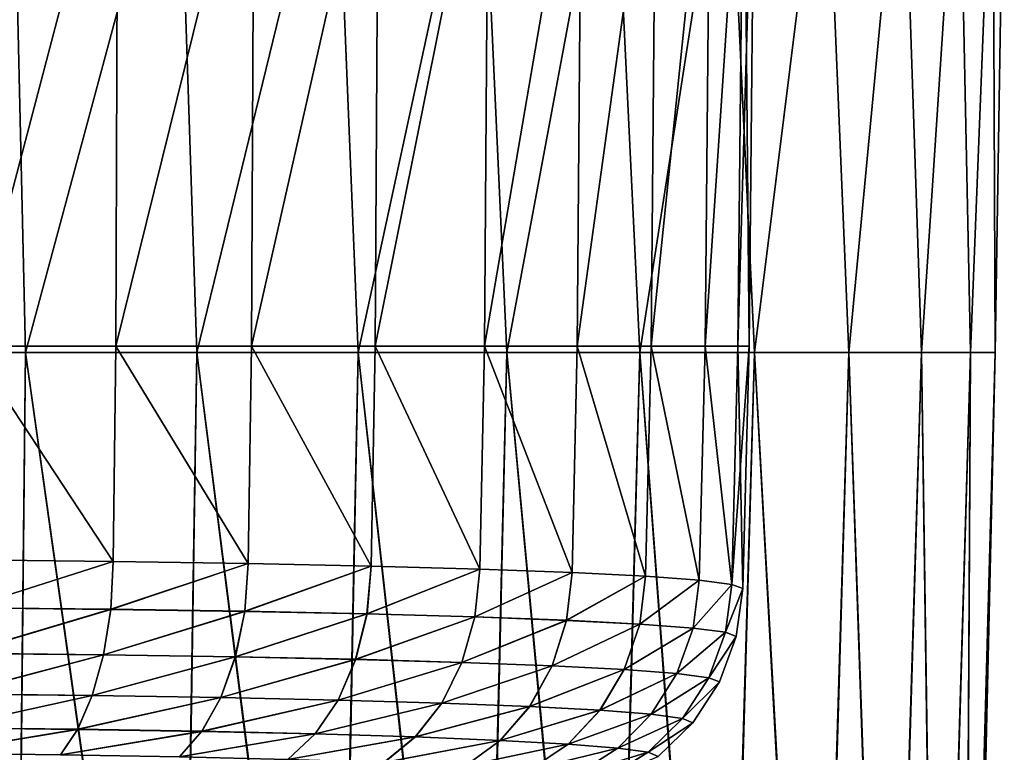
# Model space of a CAD drawing. Header units: metres. Extents: x -109 to 109, y -63 to 140.
# Tile 413 of 480: x 81 to 95, y 30 to 40. Entities that reach past the tile are written whole.
import ezdxf

# ---------------------------------------------------------------- set-up
doc = ezdxf.new("R2010")
doc.units = ezdxf.units.M
doc.layers.add('solid_502308_SW0001', color=7, linetype='CONTINUOUS')

msp = doc.modelspace()

# ---------------------------------------------------------------- linework, layer by layer
at = {"layer": 'solid_502308_SW0001'}
for points in [[(90.739655, 43.898201, -4.185703), (89.92881, 36.031166, -6.132732), (90.664902, 36.031166, -4.159191)], [(90.739655, 43.898201, -4.185703), (89.998451, 43.842205, -6.171601), (89.92881, 36.031166, -6.132732)], [(90.739655, 43.898201, 4.185703), (90.664902, 36.031166, 4.159191), (89.92881, 36.031166, 6.132732)], [(89.998451, 43.842205, 6.171601), (90.739655, 43.898201, 4.185703), (89.92881, 36.031166, 6.132732)], [(91.190376, 43.956604, -2.114423), (90.664902, 36.031166, -4.159191), (91.11264, 36.031166, -2.10098)], [(91.190376, 43.956604, -2.114423), (90.739655, 43.898201, -4.185703), (90.664902, 36.031166, -4.159191)], [(91.190376, 43.956604, 2.114423), (91.11264, 36.031166, 2.10098), (90.664902, 36.031166, 4.159191)], [(90.739655, 43.898201, 4.185703), (91.190376, 43.956604, 2.114423), (90.664902, 36.031166, 4.159191)], [(91.341415, 44.016235), (91.262901, 36.031166), (91.11264, 36.031166, 2.10098)], [(91.190376, 43.956604, 2.114423), (91.341415, 44.016235), (91.11264, 36.031166, 2.10098)], [(91.190376, 43.956604, -2.114423), (91.11264, 36.031166, -2.10098), (91.262901, 36.031166)], [(91.190376, 43.956604, -2.114423), (91.262901, 36.031166), (91.341415, 44.016235)], [(88.981956, 43.789749, -8.031554), (87.657059, 36.031166, -9.667646), (88.919342, 36.031166, -7.981429)], [(88.981956, 43.789749, -8.031554), (87.711105, 43.741928, -9.727449), (87.657059, 36.031166, -9.667646)], [(88.981956, 43.789749, 8.031554), (88.919342, 36.031166, 7.981429), (87.657059, 36.031166, 9.667646)], [(87.711105, 43.741928, 9.727449), (88.981956, 43.789749, 8.031554), (87.657059, 36.031166, 9.667646)], [(89.998451, 43.842205, -6.171601), (88.919342, 36.031166, -7.981429), (89.92881, 36.031166, -6.132732)], [(89.998451, 43.842205, -6.171601), (88.981956, 43.789749, -8.031554), (88.919342, 36.031166, -7.981429)], [(89.998451, 43.842205, 6.171601), (89.92881, 36.031166, 6.132732), (88.919342, 36.031166, 7.981429)], [(88.981956, 43.789749, 8.031554), (89.998451, 43.842205, 6.171601), (88.919342, 36.031166, 7.981429)], [(81.221703, 43.676754, 17.621641), (78.97303, 35.943851, 17.992622), (81.399994, 35.943851, 17.488295)], [(81.221703, 43.676754, -17.621641), (81.399994, 35.943851, -17.488295), (78.97303, 35.943851, -17.992622)], [(82.657753, 43.635376, -13.505895), (80.659187, 36.031166, -14.164903), (82.632729, 36.031166, -13.42881)], [(82.657753, 43.635376, -13.505895), (80.675049, 43.614559, -14.244256), (80.659187, 36.031166, -14.164903)], [(82.657753, 43.635376, 13.505895), (82.632729, 36.031166, 13.42881), (80.659187, 36.031166, 14.164903)], [(80.675049, 43.614559, 14.244256), (82.657753, 43.635376, 13.505895), (80.659187, 36.031166, 14.164903)], [(83.4814, 43.676754, 16.85458), (81.221703, 43.676754, 17.621641), (81.399994, 35.943851, 17.488295)], [(81.221703, 43.676754, -17.621641), (83.4814, 43.676754, -16.85458), (81.399994, 35.943851, -17.488295)], [(83.4814, 43.676754, 16.85458), (81.399994, 35.943851, 17.488295), (83.735672, 35.943851, 16.658192)], [(83.4814, 43.676754, -16.85458), (83.735672, 35.943851, -16.658192), (81.399994, 35.943851, -17.488295)], [(84.516159, 43.663956, -12.492575), (82.632729, 36.031166, -13.42881), (84.48143, 36.031166, -12.419345)], [(84.516159, 43.663956, -12.492575), (82.657753, 43.635376, -13.505895), (82.632729, 36.031166, -13.42881)], [(84.516159, 43.663956, 12.492575), (84.48143, 36.031166, 12.419345), (82.632729, 36.031166, 13.42881)], [(82.657753, 43.635376, 13.505895), (84.516159, 43.663956, 12.492575), (82.632729, 36.031166, 13.42881)], [(85.621635, 43.676754, 15.799132), (83.4814, 43.676754, 16.85458), (83.735672, 35.943851, 16.658192)], [(83.4814, 43.676754, -16.85458), (85.621635, 43.676754, -15.799132), (83.735672, 35.943851, -16.658192)], [(85.621635, 43.676754, 15.799132), (83.735672, 35.943851, 16.658192), (85.936569, 35.943851, 15.517779)], [(85.621635, 43.676754, -15.799132), (85.936569, 35.943851, -15.517779), (83.735672, 35.943851, -16.658192)], [(86.212204, 43.699715, -11.224585), (84.48143, 36.031166, -12.419345), (86.167648, 36.031166, -11.157059)], [(86.212204, 43.699715, -11.224585), (84.516159, 43.663956, -12.492575), (84.48143, 36.031166, -12.419345)], [(86.212204, 43.699715, 11.224585), (86.167648, 36.031166, 11.157059), (84.48143, 36.031166, 12.419345)], [(84.516159, 43.663956, 12.492575), (86.212204, 43.699715, 11.224585), (84.48143, 36.031166, 12.419345)], [(87.605797, 43.676754, 14.473356), (85.621635, 43.676754, 15.799132), (85.936569, 35.943851, 15.517779)], [(85.621635, 43.676754, -15.799132), (87.605797, 43.676754, -14.473356), (85.936569, 35.943851, -15.517779)], [(87.605797, 43.676754, 14.473356), (85.936569, 35.943851, 15.517779), (87.961685, 35.943851, 14.0883)], [(87.605797, 43.676754, -14.473356), (87.961685, 35.943851, -14.0883), (85.936569, 35.943851, -15.517779)], [(87.711105, 43.741928, -9.727449), (86.167648, 36.031166, -11.157059), (87.657059, 36.031166, -9.667646)], [(87.711105, 43.741928, -9.727449), (86.212204, 43.699715, -11.224585), (86.167648, 36.031166, -11.157059)], [(87.711105, 43.741928, 9.727449), (87.657059, 36.031166, 9.667646), (86.167648, 36.031166, 11.157059)], [(86.212204, 43.699715, 11.224585), (87.711105, 43.741928, 9.727449), (86.167648, 36.031166, 11.157059)], [(89.39994, 43.676754, 12.899938), (87.605797, 43.676754, 14.473356), (87.961685, 35.943851, 14.0883)], [(87.605797, 43.676754, -14.473356), (89.39994, 43.676754, -12.899938), (87.961685, 35.943851, -14.0883)], [(89.39994, 43.676754, 12.899938), (87.961685, 35.943851, 14.0883), (89.773285, 35.943851, 12.396382)], [(89.39994, 43.676754, -12.899938), (89.773285, 35.943851, -12.396382), (87.961685, 35.943851, -14.0883)], [(90.973358, 43.676754, 11.105797), (89.39994, 43.676754, 12.899938), (89.773285, 35.943851, 12.396382)], [(89.39994, 43.676754, -12.899938), (90.973358, 43.676754, -11.105797), (89.773285, 35.943851, -12.396382)], [(90.973358, 43.676754, 11.105797), (89.773285, 35.943851, 12.396382), (91.337631, 35.943851, 10.473543)], [(90.973358, 43.676754, -11.105797), (91.337631, 35.943851, -10.473543), (89.773285, 35.943851, -12.396382)], [(92.299133, 43.676754, 9.121634), (90.973358, 43.676754, 11.105797), (91.337631, 35.943851, 10.473543)], [(90.973358, 43.676754, -11.105797), (92.299133, 43.676754, -9.121634), (91.337631, 35.943851, -10.473543)], [(92.299133, 43.676754, 9.121634), (91.337631, 35.943851, 10.473543), (92.62558, 35.943851, 8.355601)], [(92.299133, 43.676754, -9.121634), (92.62558, 35.943851, -8.355601), (91.337631, 35.943851, -10.473543)], [(93.354584, 43.676754, 6.981396), (92.299133, 43.676754, 9.121634), (92.62558, 35.943851, 8.355601)], [(92.299133, 43.676754, -9.121634), (93.354584, 43.676754, -6.981396), (92.62558, 35.943851, -8.355601)], [(93.354584, 43.676754, 6.981396), (92.62558, 35.943851, 8.355601), (93.613136, 35.943851, 6.082011)], [(93.354584, 43.676754, -6.981396), (93.613136, 35.943851, -6.082011), (92.62558, 35.943851, -8.355601)], [(94.121643, 43.676754, 4.721705), (93.354584, 43.676754, 6.981396), (93.613136, 35.943851, 6.082011)], [(93.354584, 43.676754, -6.981396), (94.121643, 43.676754, -4.721705), (93.613136, 35.943851, -6.082011)], [(94.121643, 43.676754, 4.721705), (93.613136, 35.943851, 6.082011), (94.281914, 35.943851, 3.695124)], [(94.121643, 43.676754, -4.721705), (94.281914, 35.943851, -3.695124), (93.613136, 35.943851, -6.082011)], [(94.587196, 43.676754, 2.381224), (94.121643, 43.676754, 4.721705), (94.281914, 35.943851, 3.695124)], [(94.121643, 43.676754, -4.721705), (94.587196, 43.676754, -2.381224), (94.281914, 35.943851, -3.695124)], [(94.587196, 43.676754, 2.381224), (94.281914, 35.943851, 3.695124), (94.619446, 35.943851, 1.239404)], [(94.587196, 43.676754, -2.381224), (94.619446, 35.943851, -1.239404), (94.281914, 35.943851, -3.695124)], [(94.743263, 43.676754), (94.587196, 43.676754, 2.381224), (94.619446, 35.943851, 1.239404)], [(94.587196, 43.676754, -2.381224), (94.743263, 43.676754), (94.619446, 35.943851, -1.239404)], [(94.743263, 43.676754), (94.619446, 35.943851, 1.239404), (94.619446, 35.943851, -1.239404)], [(80.659187, 36.031166, 14.164903), (82.596069, 33.096142, 13.362663), (80.633331, 33.116482, 14.094459)], [(80.659187, 36.031166, -14.164903), (80.633331, 33.116482, -14.094459), (82.596069, 33.096142, -13.362663)], [(80.659187, 36.031166, 14.164903), (82.632729, 36.031166, 13.42881), (82.596069, 33.096142, 13.362663)], [(82.632729, 36.031166, -13.42881), (80.659187, 36.031166, -14.164903), (82.596069, 33.096142, -13.362663)], [(82.632729, 36.031166, 13.42881), (84.435265, 33.06823, 12.358537), (82.596069, 33.096142, 13.362663)], [(82.632729, 36.031166, -13.42881), (82.596069, 33.096142, -13.362663), (84.435265, 33.06823, -12.358537)], [(82.632729, 36.031166, 13.42881), (84.48143, 36.031166, 12.419345), (84.435265, 33.06823, 12.358537)], [(84.48143, 36.031166, -12.419345), (82.632729, 36.031166, -13.42881), (84.435265, 33.06823, -12.358537)], [(84.48143, 36.031166, 12.419345), (86.11264, 33.033329, 11.102821), (84.435265, 33.06823, 12.358537)], [(84.48143, 36.031166, -12.419345), (84.435265, 33.06823, -12.358537), (86.11264, 33.033329, -11.102821)], [(84.48143, 36.031166, 12.419345), (86.167648, 36.031166, 11.157059), (86.11264, 33.033329, 11.102821)], [(86.167648, 36.031166, -11.157059), (84.48143, 36.031166, -12.419345), (86.11264, 33.033329, -11.102821)], [(86.167648, 36.031166, 11.157059), (87.594139, 32.992149, 9.621048), (86.11264, 33.033329, 11.102821)], [(86.167648, 36.031166, -11.157059), (86.11264, 33.033329, -11.102821), (87.594139, 32.992149, -9.621048)], [(86.167648, 36.031166, 11.157059), (87.657059, 36.031166, 9.667646), (87.594139, 32.992149, 9.621048)], [(87.657059, 36.031166, -9.667646), (86.167648, 36.031166, -11.157059), (87.594139, 32.992149, -9.621048)], [(87.657059, 36.031166, 9.667646), (88.849823, 32.945515, 7.942993), (87.594139, 32.992149, 9.621048)], [(87.657059, 36.031166, -9.667646), (87.594139, 32.992149, -9.621048), (88.849823, 32.945515, -7.942993)], [(87.657059, 36.031166, 9.667646), (88.919342, 36.031166, 7.981429), (88.849823, 32.945515, 7.942993)], [(88.919342, 36.031166, -7.981429), (87.657059, 36.031166, -9.667646), (88.849823, 32.945515, -7.942993)], [(88.919342, 36.031166, 7.981429), (89.853973, 32.89436, 6.102628), (88.849823, 32.945515, 7.942993)], [(88.919342, 36.031166, -7.981429), (88.849823, 32.945515, -7.942993), (89.853973, 32.89436, -6.102628)], [(88.919342, 36.031166, 7.981429), (89.92881, 36.031166, 6.132732), (89.853973, 32.89436, 6.102628)], [(89.92881, 36.031166, -6.132732), (88.919342, 36.031166, -7.981429), (89.853973, 32.89436, -6.102628)], [(89.92881, 36.031166, 6.132732), (90.585594, 32.839779, 4.138288), (89.853973, 32.89436, 6.102628)], [(89.92881, 36.031166, -6.132732), (89.853973, 32.89436, -6.102628), (90.585594, 32.839779, -4.138288)], [(89.92881, 36.031166, 6.132732), (90.664902, 36.031166, 4.159191), (90.585594, 32.839779, 4.138288)], [(90.664902, 36.031166, -4.159191), (89.92881, 36.031166, -6.132732), (90.585594, 32.839779, -4.138288)], [(90.664902, 36.031166, 4.159191), (91.02993, 32.782864, 2.089896), (90.585594, 32.839779, 4.138288)], [(90.664902, 36.031166, -4.159191), (90.585594, 32.839779, -4.138288), (91.02993, 32.782864, -2.089896)], [(90.664902, 36.031166, 4.159191), (91.11264, 36.031166, 2.10098), (91.02993, 32.782864, 2.089896)], [(91.11264, 36.031166, -2.10098), (90.664902, 36.031166, -4.159191), (91.02993, 32.782864, -2.089896)], [(91.262901, 36.031166), (91.177971, 32.724831), (91.02993, 32.782864, 2.089896)], [(91.11264, 36.031166, 2.10098), (91.262901, 36.031166), (91.02993, 32.782864, 2.089896)], [(91.11264, 36.031166, -2.10098), (91.02993, 32.782864, -2.089896), (91.177971, 32.724831)], [(91.262901, 36.031166), (91.11264, 36.031166, -2.10098), (91.177971, 32.724831)], [(81.399994, 35.943851, 17.488295), (78.97303, 35.943851, 17.992622), (81.234428, 21.003973, 17.135998)], [(81.243011, 21.003897, -17.133621), (78.97303, 35.943851, -17.992622), (81.399994, 35.943851, -17.488295)], [(81.399994, 35.943851, 17.488295), (81.234428, 21.003973, 17.135998), (83.494278, 20.978489, 16.343622)], [(83.506989, 20.978315, -16.338171), (81.243011, 21.003897, -17.133621), (81.399994, 35.943851, -17.488295)], [(83.735672, 35.943851, 16.658192), (81.399994, 35.943851, 17.488295), (83.494278, 20.978489, 16.343622)], [(83.506989, 20.978315, -16.338171), (81.399994, 35.943851, -17.488295), (83.735672, 35.943851, -16.658192)], [(83.735672, 35.943851, 16.658192), (83.494278, 20.978489, 16.343622), (85.62635, 20.943518, 15.254893)], [(85.64315, 20.943193, -15.24482), (83.506989, 20.978315, -16.338171), (83.735672, 35.943851, -16.658192)], [(85.936569, 35.943851, 15.517779), (83.735672, 35.943851, 16.658192), (85.62635, 20.943518, 15.254893)], [(85.64315, 20.943193, -15.24482), (83.735672, 35.943851, -16.658192), (85.936569, 35.943851, -15.517779)], [(85.936569, 35.943851, 15.517779), (85.62635, 20.943518, 15.254893), (87.593307, 20.89949, 13.888854)], [(87.612617, 20.898991, -13.873392), (85.64315, 20.943193, -15.24482), (85.936569, 35.943851, -15.517779)], [(87.961685, 35.943851, 14.0883), (85.936569, 35.943851, 15.517779), (87.593307, 20.89949, 13.888854)], [(87.612617, 20.898991, -13.873392), (85.936569, 35.943851, -15.517779), (87.961685, 35.943851, -14.0883)], [(87.961685, 35.943851, 14.0883), (87.593307, 20.89949, 13.888854), (89.359352, 20.847349, 12.26993)], [(89.378494, 20.846703, -12.249811), (87.612617, 20.898991, -13.873392), (87.961685, 35.943851, -14.0883)], [(89.773285, 35.943851, 12.396382), (87.961685, 35.943851, 14.0883), (89.359352, 20.847349, 12.26993)], [(89.378494, 20.846703, -12.249811), (87.961685, 35.943851, -14.0883), (89.773285, 35.943851, -12.396382)], [(89.773285, 35.943851, 12.396382), (89.359352, 20.847349, 12.26993), (90.890686, 20.788105, 10.429201)], [(90.908646, 20.7873, -10.404337), (89.378494, 20.846703, -12.249811), (89.773285, 35.943851, -12.396382)], [(91.337631, 35.943851, 10.473543), (89.773285, 35.943851, 12.396382), (90.890686, 20.788105, 10.429201)], [(90.908646, 20.7873, -10.404337), (89.773285, 35.943851, -12.396382), (91.337631, 35.943851, -10.473543)], [(91.337631, 35.943851, 10.473543), (90.890686, 20.788105, 10.429201), (92.159889, 20.722769, 8.400489)], [(92.176788, 20.721752, -8.36886), (90.908646, 20.7873, -10.404337), (91.337631, 35.943851, -10.473543)], [(92.62558, 35.943851, 8.355601), (91.337631, 35.943851, 10.473543), (92.159889, 20.722769, 8.400489)], [(92.176788, 20.721752, -8.36886), (91.337631, 35.943851, -10.473543), (92.62558, 35.943851, -8.355601)], [(92.62558, 35.943851, 8.355601), (92.159889, 20.722769, 8.400489), (93.145401, 20.652517, 6.218265)], [(93.159859, 20.651264, -6.179329), (92.176788, 20.721752, -8.36886), (92.62558, 35.943851, -8.355601)], [(93.613136, 35.943851, 6.082011), (92.62558, 35.943851, 8.355601), (93.145401, 20.652517, 6.218265)], [(93.159859, 20.651264, -6.179329), (92.62558, 35.943851, -8.355601), (93.613136, 35.943851, -6.082011)], [(93.613136, 35.943851, 6.082011), (93.145401, 20.652517, 6.218265), (93.828896, 20.578775, 3.921534)], [(93.838997, 20.577221, -3.87643), (93.159859, 20.651264, -6.179329), (93.613136, 35.943851, -6.082011)], [(94.281914, 35.943851, 3.695124), (93.613136, 35.943851, 6.082011), (93.828896, 20.578775, 3.921534)], [(93.838997, 20.577221, -3.87643), (93.613136, 35.943851, -6.082011), (94.281914, 35.943851, -3.695124)], [(94.281914, 35.943851, 3.695124), (93.828896, 20.578775, 3.921534), (94.196968, 20.5, 1.553169)], [(94.201385, 20.5, -1.50198), (93.838997, 20.577221, -3.87643), (94.281914, 35.943851, -3.695124)], [(94.619446, 35.943851, 1.239404), (94.281914, 35.943851, 3.695124), (94.196968, 20.5, 1.553169)], [(94.265038, 20.5, 0.025694), (94.619446, 35.943851, 1.239404), (94.196968, 20.5, 1.553169)], [(94.201385, 20.5, -1.50198), (94.281914, 35.943851, -3.695124), (94.619446, 35.943851, -1.239404)], [(94.265038, 20.5, 0.025694), (94.201385, 20.5, -1.50198), (94.619446, 35.943851, -1.239404)], [(94.265038, 20.5, 0.025694), (94.619446, 35.943851, -1.239404), (94.619446, 35.943851, 1.239404)], [(80.610626, 32.462154, 14.007833), (80.633331, 33.116482, 14.094459), (82.596069, 33.096142, 13.362663)], [(80.610626, 32.462154, 14.007833), (82.596069, 33.096142, 13.362663), (82.560867, 32.442078, 13.280375)], [(80.61084, 32.464783, -14.008459), (82.596069, 33.096142, -13.362663), (80.633331, 33.116482, -14.094459)], [(82.561142, 32.444412, -13.280893), (82.596069, 33.096142, -13.362663), (80.61084, 32.464783, -14.008459)], [(82.560867, 32.442078, 13.280375), (82.596069, 33.096142, 13.362663), (84.435265, 33.06823, 12.358537)], [(82.560867, 32.442078, 13.280375), (84.435265, 33.06823, 12.358537), (84.388084, 32.414436, 12.282611)], [(82.561142, 32.444412, -13.280893), (84.435265, 33.06823, -12.358537), (82.596069, 33.096142, -13.362663)], [(84.388397, 32.416481, -12.283021), (84.435265, 33.06823, -12.358537), (82.561142, 32.444412, -13.280893)], [(84.388084, 32.414436, 12.282611), (84.435265, 33.06823, 12.358537), (86.11264, 33.033329, 11.102821)], [(84.388084, 32.414436, 12.282611), (86.11264, 33.033329, 11.102821), (86.054756, 32.379803, 11.034766)], [(84.388397, 32.416481, -12.283021), (86.11264, 33.033329, -11.102821), (84.435265, 33.06823, -12.358537)], [(86.055069, 32.381554, -11.035071), (86.11264, 33.033329, -11.102821), (84.388397, 32.416481, -12.283021)], [(86.054756, 32.379803, 11.034766), (86.11264, 33.033329, 11.102821), (87.594139, 32.992149, 9.621048)], [(86.055069, 32.381554, -11.035071), (87.594139, 32.992149, -9.621048), (86.11264, 33.033329, -11.102821)], [(86.054756, 32.379803, 11.034766), (87.594139, 32.992149, 9.621048), (87.526939, 32.338882, 9.562292)], [(87.527237, 32.340343, -9.562502), (87.594139, 32.992149, -9.621048), (86.055069, 32.381554, -11.035071)], [(87.526939, 32.338882, 9.562292), (87.594139, 32.992149, 9.621048), (88.849823, 32.945515, 7.942993)], [(87.526939, 32.338882, 9.562292), (88.849823, 32.945515, 7.942993), (88.774681, 32.292519, 7.89502)], [(87.527237, 32.340343, -9.562502), (88.849823, 32.945515, -7.942993), (87.594139, 32.992149, -9.621048)], [(88.774948, 32.293686, -7.895149), (88.849823, 32.945515, -7.942993), (87.527237, 32.340343, -9.562502)], [(88.774681, 32.292519, 7.89502), (88.849823, 32.945515, 7.942993), (89.853973, 32.89436, 6.102628)], [(88.774681, 32.292519, 7.89502), (89.853973, 32.89436, 6.102628), (89.772377, 32.241665, 6.06678)], [(88.774948, 32.293686, -7.895149), (89.853973, 32.89436, -6.102628), (88.849823, 32.945515, -7.942993)], [(89.772591, 32.242542, -6.066845), (89.853973, 32.89436, -6.102628), (88.774948, 32.293686, -7.895149)], [(89.772377, 32.241665, 6.06678), (89.853973, 32.89436, 6.102628), (90.585594, 32.839779, 4.138288)], [(89.772591, 32.242542, -6.066845), (90.585594, 32.839779, -4.138288), (89.853973, 32.89436, -6.102628)], [(89.772377, 32.241665, 6.06678), (90.585594, 32.839779, 4.138288), (90.499664, 32.187366, 4.115079)], [(90.499809, 32.18795, -4.115101), (90.585594, 32.839779, -4.138288), (89.772591, 32.242542, -6.066845)], [(90.499664, 32.187366, 4.115079), (90.585594, 32.839779, 4.138288), (91.02993, 32.782864, 2.089896)], [(90.499664, 32.187366, 4.115079), (91.02993, 32.782864, 2.089896), (90.94165, 32.130711, 2.078485)], [(90.499809, 32.18795, -4.115101), (91.02993, 32.782864, -2.089896), (90.585594, 32.839779, -4.138288)], [(90.941727, 32.131001, -2.078485), (91.02993, 32.782864, -2.089896), (90.499809, 32.18795, -4.115101)], [(90.94165, 32.130711, 2.078485), (91.02993, 32.782864, 2.089896), (91.177971, 32.724831)], [(90.941727, 32.131001, -2.078485), (91.177971, 32.724831), (91.02993, 32.782864, -2.089896)], [(90.94165, 32.130711, 2.078485), (91.177971, 32.724831), (91.089119, 32.072887, 0.000001)], [(90.941727, 32.131001, -2.078485), (91.089119, 32.072887, 0.000001), (91.177971, 32.724831)], [(80.610626, 32.462154, 14.007833), (82.560867, 32.442078, 13.280375), (80.543411, 31.842171, 13.786745)], [(82.560867, 32.442078, 13.280375), (82.462051, 31.822065, 13.07155), (80.543411, 31.842171, 13.786745)], [(82.561142, 32.444412, -13.280893), (80.61084, 32.464783, -14.008459), (80.543785, 31.844589, -13.787908)], [(82.561142, 32.444412, -13.280893), (80.543785, 31.844589, -13.787908), (82.462532, 31.824217, -13.072523)], [(82.560867, 32.442078, 13.280375), (84.388084, 32.414436, 12.282611), (82.462051, 31.822065, 13.07155)], [(84.388084, 32.414436, 12.282611), (84.259964, 31.794392, 12.09044), (82.462051, 31.822065, 13.07155)], [(84.388397, 32.416481, -12.283021), (82.561142, 32.444412, -13.280893), (82.462532, 31.824217, -13.072523)], [(84.388397, 32.416481, -12.283021), (82.462532, 31.824217, -13.072523), (84.260506, 31.796274, -12.091217)], [(84.388084, 32.414436, 12.282611), (86.054756, 32.379803, 11.034766), (84.259964, 31.794392, 12.09044)], [(86.054756, 32.379803, 11.034766), (85.900246, 31.759727, 10.863172), (84.259964, 31.794392, 12.09044)], [(86.055069, 32.381554, -11.035071), (84.388397, 32.416481, -12.283021), (84.260506, 31.796274, -12.091217)], [(86.055069, 32.381554, -11.035071), (84.260506, 31.796274, -12.091217), (85.900803, 31.761341, -10.86376)], [(86.054756, 32.379803, 11.034766), (87.526939, 32.338882, 9.562292), (85.900246, 31.759727, 10.863172)], [(87.527237, 32.340343, -9.562502), (86.055069, 32.381554, -11.035071), (85.900803, 31.761341, -10.86376)], [(87.526939, 32.338882, 9.562292), (87.349495, 31.718767, 9.414639), (85.900246, 31.759727, 10.863172)], [(87.527237, 32.340343, -9.562502), (85.900803, 31.761341, -10.86376), (87.350029, 31.720112, -9.415054)], [(87.526939, 32.338882, 9.562292), (88.774681, 32.292519, 7.89502), (87.349495, 31.718767, 9.414639)], [(88.774681, 32.292519, 7.89502), (88.578156, 31.67235, 7.774056), (87.349495, 31.718767, 9.414639)], [(88.774948, 32.293686, -7.895149), (87.527237, 32.340343, -9.562502), (87.350029, 31.720112, -9.415054)], [(88.774948, 32.293686, -7.895149), (87.350029, 31.720112, -9.415054), (88.578629, 31.673426, -7.774321)], [(88.774681, 32.292519, 7.89502), (89.772377, 32.241665, 6.06678), (88.578156, 31.67235, 7.774056)], [(89.772377, 32.241665, 6.06678), (89.560905, 31.621443, 5.97459), (88.578156, 31.67235, 7.774056)], [(89.772591, 32.242542, -6.066845), (88.774948, 32.293686, -7.895149), (88.578629, 31.673426, -7.774321)], [(89.772591, 32.242542, -6.066845), (88.578629, 31.673426, -7.774321), (89.561287, 31.622248, -5.974734)], [(89.772377, 32.241665, 6.06678), (90.499664, 32.187366, 4.115079), (89.560905, 31.621443, 5.97459)], [(90.499809, 32.18795, -4.115101), (89.772591, 32.242542, -6.066845), (89.561287, 31.622248, -5.974734)], [(90.499664, 32.187366, 4.115079), (90.277542, 31.567078, 4.053067), (89.560905, 31.621443, 5.97459)], [(90.499809, 32.18795, -4.115101), (89.561287, 31.622248, -5.974734), (90.277809, 31.567616, -4.053125)], [(90.499664, 32.187366, 4.115079), (90.94165, 32.130711, 2.078485), (90.277542, 31.567078, 4.053067)], [(90.94165, 32.130711, 2.078485), (90.713219, 31.510349, 2.047397), (90.277542, 31.567078, 4.053067)], [(90.941727, 32.131001, -2.078485), (90.499809, 32.18795, -4.115101), (90.277809, 31.567616, -4.053125)], [(90.941727, 32.131001, -2.078485), (90.277809, 31.567616, -4.053125), (90.713356, 31.510616, -2.047407)], [(90.94165, 32.130711, 2.078485), (91.089119, 32.072887, 0.000001), (90.713219, 31.510349, 2.047397)], [(90.941727, 32.131001, -2.078485), (90.713356, 31.510616, -2.047407), (91.089119, 32.072887, 0.000001)], [(91.089119, 32.072887, 0.000001), (90.85865, 31.452442, 0), (90.713219, 31.510349, 2.047397)], [(90.713356, 31.510616, -2.047407), (90.85865, 31.452442, 0), (91.089119, 32.072887, 0.000001)], [(80.543411, 31.842171, 13.786745), (82.462051, 31.822065, 13.07155), (80.439697, 31.287914, 13.440593)], [(82.462051, 31.822065, 13.07155), (82.309387, 31.267769, 12.74409), (80.439697, 31.287914, 13.440593)], [(82.462532, 31.824217, -13.072523), (80.543785, 31.844589, -13.787908), (80.440208, 31.290007, -13.442237)], [(82.462532, 31.824217, -13.072523), (80.440208, 31.290007, -13.442237), (82.310051, 31.269629, -12.745468)], [(82.462051, 31.822065, 13.07155), (84.259964, 31.794392, 12.09044), (82.309387, 31.267769, 12.74409)], [(84.260506, 31.796274, -12.091217), (82.462532, 31.824217, -13.072523), (82.310051, 31.269629, -12.745468)], [(84.259964, 31.794392, 12.09044), (84.061714, 31.240047, 11.78846), (82.309387, 31.267769, 12.74409)], [(84.260506, 31.796274, -12.091217), (82.310051, 31.269629, -12.745468), (84.062462, 31.241674, -11.789567)], [(84.259964, 31.794392, 12.09044), (85.900246, 31.759727, 10.863172), (84.061714, 31.240047, 11.78846)], [(85.900246, 31.759727, 10.863172), (85.660728, 31.205336, 10.592831), (84.061714, 31.240047, 11.78846)], [(85.900803, 31.761341, -10.86376), (84.260506, 31.796274, -12.091217), (84.062462, 31.241674, -11.789567)], [(85.900803, 31.761341, -10.86376), (84.062462, 31.241674, -11.789567), (85.661507, 31.20673, -10.593674)], [(85.900246, 31.759727, 10.863172), (87.349495, 31.718767, 9.414639), (85.660728, 31.205336, 10.592831)], [(87.349495, 31.718767, 9.414639), (87.073868, 31.164318, 9.181324), (85.660728, 31.205336, 10.592831)], [(87.350029, 31.720112, -9.415054), (85.900803, 31.761341, -10.86376), (85.661507, 31.20673, -10.593674)], [(87.350029, 31.720112, -9.415054), (85.661507, 31.20673, -10.593674), (87.074608, 31.165482, -9.181924)], [(87.349495, 31.718767, 9.414639), (88.578156, 31.67235, 7.774056), (87.073868, 31.164318, 9.181324)], [(88.578629, 31.673426, -7.774321), (87.350029, 31.720112, -9.415054), (87.074608, 31.165482, -9.181924)], [(88.578156, 31.67235, 7.774056), (88.272247, 31.117834, 7.582281), (87.073868, 31.164318, 9.181324)], [(88.578629, 31.673426, -7.774321), (87.074608, 31.165482, -9.181924), (88.272903, 31.118763, -7.582669)], [(88.578156, 31.67235, 7.774056), (89.560905, 31.621443, 5.97459), (88.272247, 31.117834, 7.582281)], [(89.560905, 31.621443, 5.97459), (89.231071, 31.066856, 5.827919), (88.272247, 31.117834, 7.582281)], [(89.561287, 31.622248, -5.974734), (88.578629, 31.673426, -7.774321), (88.272903, 31.118763, -7.582669)], [(89.561287, 31.622248, -5.974734), (88.272903, 31.118763, -7.582669), (89.231598, 31.067553, -5.828135)], [(89.560905, 31.621443, 5.97459), (90.277542, 31.567078, 4.053067), (89.231071, 31.066856, 5.827919)], [(90.277542, 31.567078, 4.053067), (89.930481, 31.012411, 3.954053), (89.231071, 31.066856, 5.827919)], [(90.277809, 31.567616, -4.053125), (89.561287, 31.622248, -5.974734), (89.231598, 31.067553, -5.828135)], [(90.277809, 31.567616, -4.053125), (89.231598, 31.067553, -5.828135), (89.930855, 31.012877, -3.954144)], [(90.277542, 31.567078, 4.053067), (90.713219, 31.510349, 2.047397), (89.930481, 31.012411, 3.954053)], [(90.713356, 31.510616, -2.047407), (90.277809, 31.567616, -4.053125), (89.930855, 31.012877, -3.954144)], [(90.713219, 31.510349, 2.047397), (90.355827, 30.955599, 1.997599), (89.930481, 31.012411, 3.954053)], [(90.713356, 31.510616, -2.047407), (89.930855, 31.012877, -3.954144), (90.356018, 30.955832, -1.997617)], [(90.713219, 31.510349, 2.047397), (90.85865, 31.452442, 0), (90.355827, 30.955599, 1.997599)], [(90.85865, 31.452442, 0), (90.497871, 30.897598, -0.000002), (90.355827, 30.955599, 1.997599)], [(90.713356, 31.510616, -2.047407), (90.356018, 30.955832, -1.997617), (90.85865, 31.452442, 0)], [(90.356018, 30.955832, -1.997617), (90.497871, 30.897598, -0.000002), (90.85865, 31.452442, 0)], [(80.439697, 31.287914, 13.440593), (82.309387, 31.267769, 12.74409), (80.304527, 30.826345, 12.986215)], [(82.310051, 31.269629, -12.745468), (80.440208, 31.290007, -13.442237), (80.305145, 30.828011, -12.988259)], [(82.309387, 31.267769, 12.74409), (82.110306, 30.806145, 12.313916), (80.304527, 30.826345, 12.986215)], [(82.310051, 31.269629, -12.745468), (80.305145, 30.828011, -12.988259), (82.111115, 30.807625, -12.315634)], [(82.309387, 31.267769, 12.74409), (84.061714, 31.240047, 11.78846), (82.110306, 30.806145, 12.313916)], [(84.061714, 31.240047, 11.78846), (83.802986, 30.778362, 11.391355), (82.110306, 30.806145, 12.313916)], [(84.062462, 31.241674, -11.789567), (82.310051, 31.269629, -12.745468), (82.111115, 30.807625, -12.315634)], [(84.062462, 31.241674, -11.789567), (82.111115, 30.807625, -12.315634), (83.803909, 30.779657, -11.392737)], [(84.061714, 31.240047, 11.78846), (85.660728, 31.205336, 10.592831), (83.802986, 30.778362, 11.391355)], [(85.660728, 31.205336, 10.592831), (85.34787, 30.743587, 10.236886), (83.802986, 30.778362, 11.391355)], [(85.661507, 31.20673, -10.593674), (84.062462, 31.241674, -11.789567), (83.803909, 30.779657, -11.392737)], [(85.661507, 31.20673, -10.593674), (83.803909, 30.779657, -11.392737), (85.348824, 30.744698, -10.237943)], [(85.660728, 31.205336, 10.592831), (87.073868, 31.164318, 9.181324), (85.34787, 30.743587, 10.236886)], [(87.073868, 31.164318, 9.181324), (86.71347, 30.702499, 8.873687), (85.34787, 30.743587, 10.236886)], [(87.074608, 31.165482, -9.181924), (85.661507, 31.20673, -10.593674), (85.348824, 30.744698, -10.237943)], [(87.074608, 31.165482, -9.181924), (85.348824, 30.744698, -10.237943), (86.714386, 30.703424, -8.874443)], [(87.073868, 31.164318, 9.181324), (88.272247, 31.117834, 7.582281), (86.71347, 30.702499, 8.873687)], [(88.272903, 31.118763, -7.582669), (87.074608, 31.165482, -9.181924), (86.714386, 30.703424, -8.874443)], [(88.272247, 31.117834, 7.582281), (87.871834, 30.655935, 7.329014), (86.71347, 30.702499, 8.873687)], [(88.272903, 31.118763, -7.582669), (86.714386, 30.703424, -8.874443), (87.87265, 30.656675, -7.329505)], [(88.272247, 31.117834, 7.582281), (89.231071, 31.066856, 5.827919), (87.871834, 30.655935, 7.329014)], [(89.231071, 31.066856, 5.827919), (88.798904, 30.604874, 5.633891), (87.871834, 30.655935, 7.329014)], [(89.231598, 31.067553, -5.828135), (88.272903, 31.118763, -7.582669), (87.87265, 30.656675, -7.329505)], [(89.231598, 31.067553, -5.828135), (87.87265, 30.656675, -7.329505), (88.799568, 30.605429, -5.634167)], [(89.231071, 31.066856, 5.827919), (89.930481, 31.012411, 3.954053), (88.798904, 30.604874, 5.633891)], [(89.930481, 31.012411, 3.954053), (89.475357, 30.550339, 3.822845), (88.798904, 30.604874, 5.633891)], [(89.930855, 31.012877, -3.954144), (89.231598, 31.067553, -5.828135), (88.799568, 30.605429, -5.634167)], [(89.930855, 31.012877, -3.954144), (88.799568, 30.605429, -5.634167), (89.475815, 30.550709, -3.822964)], [(89.930481, 31.012411, 3.954053), (90.355827, 30.955599, 1.997599), (89.475357, 30.550339, 3.822845)], [(90.356018, 30.955832, -1.997617), (89.930855, 31.012877, -3.954144), (89.475815, 30.550709, -3.822964)], [(90.355827, 30.955599, 1.997599), (89.886856, 30.493433, 1.931505), (89.475357, 30.550339, 3.822845)], [(90.356018, 30.955832, -1.997617), (89.475815, 30.550709, -3.822964), (89.887093, 30.493618, -1.931531)], [(90.355827, 30.955599, 1.997599), (90.497871, 30.897598, -0.000002), (89.886856, 30.493433, 1.931505)], [(90.497871, 30.897598, -0.000002), (90.024315, 30.435329, 0.000002), (89.886856, 30.493433, 1.931505)], [(90.356018, 30.955832, -1.997617), (89.887093, 30.493618, -1.931531), (90.497871, 30.897598, -0.000002)], [(89.887093, 30.493618, -1.931531), (90.024315, 30.435329, 0.000002), (90.497871, 30.897598, -0.000002)], [(80.304527, 30.826345, 12.986215), (82.110306, 30.806145, 12.313916), (80.144478, 30.479918, 12.445709)], [(82.110306, 30.806145, 12.313916), (81.874489, 30.459648, 11.801953), (80.144478, 30.479918, 12.445709)], [(82.111115, 30.807625, -12.315634), (80.305145, 30.828011, -12.988259), (80.14518, 30.481073, -12.448055)], [(82.111115, 30.807625, -12.315634), (80.14518, 30.481073, -12.448055), (81.875412, 30.460676, -11.803926)], [(82.110306, 30.806145, 12.313916), (83.802986, 30.778362, 11.391355), (81.874489, 30.459648, 11.801953)], [(83.802986, 30.778362, 11.391355), (83.496368, 30.431791, 10.918437), (81.874489, 30.459648, 11.801953)], [(83.803909, 30.779657, -11.392737), (82.111115, 30.807625, -12.315634), (81.875412, 30.460676, -11.803926)], [(83.803909, 30.779657, -11.392737), (81.875412, 30.460676, -11.803926), (83.497414, 30.432692, -10.920028)], [(83.802986, 30.778362, 11.391355), (85.34787, 30.743587, 10.236886), (83.496368, 30.431791, 10.918437)], [(85.34787, 30.743587, 10.236886), (84.976875, 30.396944, 9.812648), (83.496368, 30.431791, 10.918437)], [(85.348824, 30.744698, -10.237943), (83.803909, 30.779657, -11.392737), (83.497414, 30.432692, -10.920028)], [(85.348824, 30.744698, -10.237943), (83.497414, 30.432692, -10.920028), (84.977966, 30.397715, -9.813867)], [(85.34787, 30.743587, 10.236886), (86.71347, 30.702499, 8.873687), (84.976875, 30.396944, 9.812648)], [(86.714386, 30.703424, -8.874443), (85.348824, 30.744698, -10.237943), (84.977966, 30.397715, -9.813867)], [(86.71347, 30.702499, 8.873687), (86.285835, 30.355772, 8.506688), (84.976875, 30.396944, 9.812648)], [(86.714386, 30.703424, -8.874443), (84.977966, 30.397715, -9.813867), (86.28688, 30.356415, -8.507562)], [(86.71347, 30.702499, 8.873687), (87.871834, 30.655935, 7.329014), (86.285835, 30.355772, 8.506688)], [(87.871834, 30.655935, 7.329014), (87.3964, 30.309116, 7.026571), (86.285835, 30.355772, 8.506688)], [(87.87265, 30.656675, -7.329505), (86.714386, 30.703424, -8.874443), (86.28688, 30.356415, -8.507562)], [(87.87265, 30.656675, -7.329505), (86.28688, 30.356415, -8.507562), (87.397331, 30.309631, -7.027143)], [(87.871834, 30.655935, 7.329014), (88.798904, 30.604874, 5.633891), (87.3964, 30.309116, 7.026571)], [(88.798904, 30.604874, 5.633891), (88.285439, 30.257963, 5.401942), (87.3964, 30.309116, 7.026571)], [(88.799568, 30.605429, -5.634167), (87.87265, 30.656675, -7.329505), (87.397331, 30.309631, -7.027143)], [(88.799568, 30.605429, -5.634167), (87.397331, 30.309631, -7.027143), (88.286186, 30.258348, -5.402266)], [(88.798904, 30.604874, 5.633891), (89.475357, 30.550339, 3.822845), (88.285439, 30.257963, 5.401942)], [(89.475815, 30.550709, -3.822964), (88.799568, 30.605429, -5.634167), (88.286186, 30.258348, -5.402266)], [(89.475357, 30.550339, 3.822845), (88.934288, 30.203331, 3.665825), (88.285439, 30.257963, 5.401942)], [(89.475815, 30.550709, -3.822964), (88.286186, 30.258348, -5.402266), (88.934814, 30.203587, -3.665966)], [(89.475357, 30.550339, 3.822845), (89.886856, 30.493433, 1.931505), (88.934288, 30.203331, 3.665825)], [(89.887093, 30.493618, -1.931531), (89.475815, 30.550709, -3.822964), (88.934814, 30.203587, -3.665966)], [(89.887093, 30.493618, -1.931531), (88.934814, 30.203587, -3.665966), (89.329376, 30.146452, -1.852368)], [(89.887093, 30.493618, -1.931531), (89.329376, 30.146452, -1.852368), (90.024315, 30.435329, 0.000002)]]:
    msp.add_3dface(points, dxfattribs=at)

doc.saveas('drawing.dxf')
